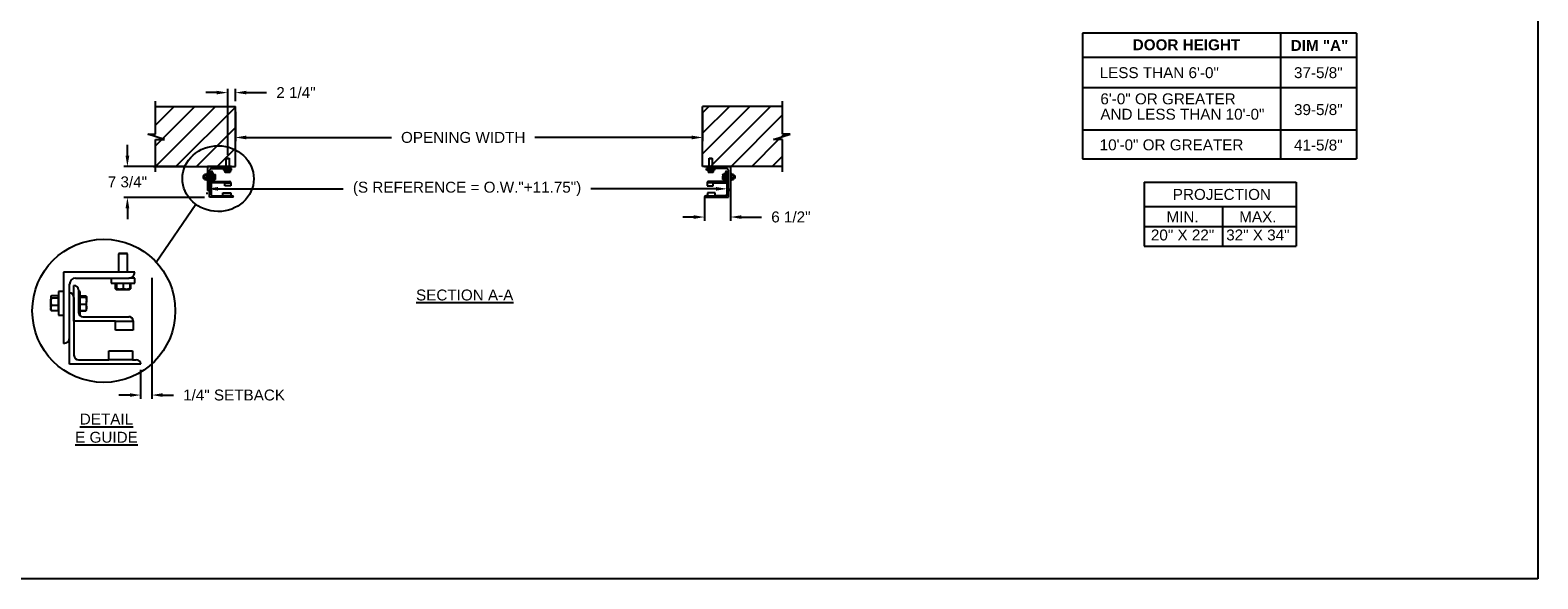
# Model space of a CAD drawing. Header units: inches. Extents: x 170 to 284, y 215 to 248.
# Tile 673 of 1056: x 225.42 to 238.39, y 214.76 to 219.47. Entities that reach past the tile are written whole.
import ezdxf

# ---------------------------------------------------------------- set-up
doc = ezdxf.new("R2010")
doc.units = ezdxf.units.IN
doc.header["$LTSCALE"] = 0.25
doc.header["$MEASUREMENT"] = 0
for name, color, linetype in [('ANNOTATIONS', 1, 'Continuous'), ('DETAILS', 4, 'Continuous'), ('E GUIDES', 7, 'Continuous'), ('LH FRONT OF HOOD', 7, 'Continuous')]:
    doc.layers.add(name, color=color, linetype=linetype)
doc.styles.add('ARIAL', font='arial.ttf', dxfattribs={"height": 0.09375})
doc.dimstyles.new('STANDARD$0', dxfattribs={"dimtxt": 0.09375, "dimasz": 0.09375, "dimexe": 0.03125, "dimexo": 0.046875, "dimgap": 0.09, "dimtad": 0, "dimtih": 1, "dimtoh": 1, "dimdec": 4, "dimzin": 0, "dimdsep": 46, "dimtxsty": 'ARIAL', "dimcen": 0.09, "dimadec": 0, "dimazin": 0, "dimtfac": 1, "dimtdec": 4, "dimtofl": 0, "dimtmove": 0, "dimatfit": 1, "dimfxl": 1, "dimtolj": 1, "dimtzin": 0, "dimarcsym": 0})
pattern_1 = [(45, (49.32658, -19.50984), (-0.08838835, 0.08838835), [])]

# ---------------------------------------------------------------- blocks, each defined once
blk = doc.blocks.new('*D31')
at = {"layer": 'ANNOTATIONS', "color": 0, "lineweight": -2, "transparency": 16777216}
for p, q in [((226.469, 217.343), (226.469, 216.305)), ((226.374, 216.553), (226.374, 216.305)), ((226.281, 216.336), (226.187, 216.336)), ((226.562, 216.336), (226.656, 216.336))]:
    blk.add_line(p, q, dxfattribs=at)
at = {"layer": 'ANNOTATIONS', "color": 0, "transparency": 16777216}
for points in [[(226.281, 216.352), (226.281, 216.321), (226.374, 216.336)], [(226.562, 216.352), (226.562, 216.321), (226.469, 216.336)]]:
    blk.add_solid(points, dxfattribs=at)
at = {"layer": 'defpoints', "color": 0, "transparency": 16777216}
for p in [(226.469, 217.39), (226.374, 216.6), (226.374, 216.336)]:
    blk.add_point(p, dxfattribs=at)
at = {"layer": 'ANNOTATIONS', "color": 0, "transparency": 16777216, "insert": (227.177, 216.336), "char_height": 0.09375, "attachment_point": 5, "style": 'ARIAL'}
blk.add_mtext('\\A1;1/4" SETBACK', dxfattribs=at)
blk = doc.blocks.new('*D80')
at = {"layer": 'ANNOTATIONS', "color": 0, "lineweight": -2, "transparency": 16777216}
for p, q in [((226.26, 218.392), (226.26, 218.486)), ((226.749, 218.298), (226.229, 218.298)), ((226.924, 218.034), (226.229, 218.034)), ((226.26, 217.94), (226.26, 217.847))]:
    blk.add_line(p, q, dxfattribs=at)
at = {"layer": 'ANNOTATIONS', "color": 0, "transparency": 16777216}
for points in [[(226.244, 218.392), (226.276, 218.392), (226.26, 218.298)], [(226.244, 217.94), (226.276, 217.94), (226.26, 218.034)]]:
    blk.add_solid(points, dxfattribs=at)
at = {"layer": 'defpoints', "color": 0, "transparency": 16777216}
for p in [(226.796, 218.298), (226.26, 218.034), (226.971, 218.034)]:
    blk.add_point(p, dxfattribs=at)
at = {"layer": 'ANNOTATIONS', "color": 0, "transparency": 16777216, "insert": (226.26, 218.166), "char_height": 0.0938, "attachment_point": 5, "style": 'ARIAL'}
blk.add_mtext('\\A1;7 3/4"', dxfattribs=at)
blk = doc.blocks.new('*D81')
at = {"layer": 'ANNOTATIONS', "color": 0, "lineweight": -2, "transparency": 16777216}
for p, q in [((231.444, 218.252), (231.444, 217.833)), ((231.222, 218.037), (231.222, 217.833)), ((231.129, 217.865), (231.035, 217.865)), ((231.538, 217.865), (231.711, 217.865))]:
    blk.add_line(p, q, dxfattribs=at)
at = {"layer": 'ANNOTATIONS', "color": 0, "transparency": 16777216}
for points in [[(231.129, 217.88), (231.129, 217.849), (231.222, 217.865)], [(231.538, 217.88), (231.538, 217.849), (231.444, 217.865)]]:
    blk.add_solid(points, dxfattribs=at)
at = {"layer": 'defpoints', "color": 0, "transparency": 16777216}
for p in [(231.444, 218.298), (231.222, 218.084), (231.444, 217.865)]:
    blk.add_point(p, dxfattribs=at)
at = {"layer": 'ANNOTATIONS', "color": 0, "transparency": 16777216, "insert": (231.964, 217.865), "char_height": 0.0938, "attachment_point": 5, "style": 'ARIAL'}
blk.add_mtext('\\A1;6 1/2"', dxfattribs=at)
blk = doc.blocks.new('*D77')
at = {"layer": 'ANNOTATIONS', "color": 0, "lineweight": -2, "transparency": 16777216}
for p, q in [((227.028, 218.933), (226.935, 218.933)), ((227.122, 218.398), (227.122, 218.965)), ((227.188, 218.861), (227.188, 218.965)), ((227.282, 218.933), (227.455, 218.933))]:
    blk.add_line(p, q, dxfattribs=at)
at = {"layer": 'ANNOTATIONS', "color": 0, "transparency": 16777216}
for points in [[(227.028, 218.949), (227.028, 218.918), (227.122, 218.933)], [(227.282, 218.949), (227.282, 218.918), (227.188, 218.933)]]:
    blk.add_solid(points, dxfattribs=at)
at = {"layer": 'defpoints', "color": 0, "transparency": 16777216}
for p in [(227.188, 218.933), (227.188, 218.814), (227.122, 218.351)]:
    blk.add_point(p, dxfattribs=at)
at = {"layer": 'ANNOTATIONS', "color": 0, "transparency": 16777216, "insert": (227.709, 218.933), "char_height": 0.0938, "attachment_point": 5, "style": 'ARIAL'}
blk.add_mtext('\\A1;2 1/4"', dxfattribs=at)
blk = doc.blocks.new('*D78')
at = {"layer": 'ANNOTATIONS', "color": 0, "lineweight": -2, "transparency": 16777216}
for p, q in [((231.414, 218.154), (231.414, 218.138)), ((226.945, 218.06), (226.945, 218.076)), ((227.039, 218.107), (228.114, 218.107)), ((231.32, 218.107), (230.245, 218.107))]:
    blk.add_line(p, q, dxfattribs=at)
at = {"layer": 'ANNOTATIONS', "color": 0, "transparency": 16777216}
for points in [[(227.039, 218.123), (227.039, 218.091), (226.945, 218.107)], [(231.32, 218.123), (231.32, 218.091), (231.414, 218.107)]]:
    blk.add_solid(points, dxfattribs=at)
at = {"layer": 'defpoints', "color": 0, "transparency": 16777216}
for p in [(226.945, 218.107), (231.414, 218.107), (231.414, 218.107)]:
    blk.add_point(p, dxfattribs=at)
at = {"layer": 'ANNOTATIONS', "color": 0, "transparency": 16777216, "insert": (229.18, 218.107), "char_height": 0.09375, "attachment_point": 5, "style": 'ARIAL'}
blk.add_mtext('\\A1;(S REFERENCE = O.W."+11.75")', dxfattribs=at)
blk = doc.blocks.new('*D79')
at = {"layer": 'ANNOTATIONS', "color": 0, "lineweight": -2, "transparency": 16777216}
for p, q in [((227.188, 218.767), (227.188, 218.517)), ((231.205, 218.767), (231.205, 218.517)), ((227.282, 218.548), (228.53, 218.548)), ((231.112, 218.548), (229.763, 218.548))]:
    blk.add_line(p, q, dxfattribs=at)
at = {"layer": 'ANNOTATIONS', "color": 0, "transparency": 16777216}
for points in [[(227.282, 218.564), (227.282, 218.532), (227.188, 218.548)], [(231.112, 218.564), (231.112, 218.532), (231.205, 218.548)]]:
    blk.add_solid(points, dxfattribs=at)
at = {"layer": 'defpoints', "color": 0, "transparency": 16777216}
for p in [(227.188, 218.814), (231.205, 218.814), (231.205, 218.548)]:
    blk.add_point(p, dxfattribs=at)
at = {"layer": 'ANNOTATIONS', "color": 0, "transparency": 16777216, "insert": (229.147, 218.548), "char_height": 0.09375, "attachment_point": 5, "style": 'ARIAL'}
blk.add_mtext('\\A1;OPENING WIDTH', dxfattribs=at)

msp = doc.modelspace()

# ---------------------------------------------------------------- hatches: boundary and pattern name
at = {"layer": 'LH FRONT OF HOOD'}
h = msp.add_hatch(dxfattribs=at)
h.set_pattern_fill('ANSI31', color=256, style=0)
h.set_pattern_definition(pattern_1)
h.paths.add_polyline_path([(227.18833, 218.81406), (226.50083, 218.81406), (226.50083, 218.57686), (226.43673, 218.57686), (226.5788, 218.52996), (226.50083, 218.52996), (226.50083, 218.29844), (227.18833, 218.29844), (227.18833, 218.46094)])
h = msp.add_hatch(dxfattribs=at)
h.set_pattern_fill('ANSI31', color=256, style=0)
h.set_pattern_definition(pattern_1)
h.paths.add_polyline_path([(231.95691, 218.57686), (231.89281, 218.57686), (231.89281, 218.81406), (231.20531, 218.81406), (231.20531, 218.29844), (231.22348, 218.29844), (231.89281, 218.29844), (231.89281, 218.52996), (231.81484, 218.52996)])

# ---------------------------------------------------------------- linework, layer by layer
at = {"layer": 'ANNOTATIONS'}
for p, q in [((236.82558, 219.44458), (234.47218, 219.44458)), ((234.47218, 219.44458), (234.47218, 218.36425)), ((236.17718, 218.36425), (236.17718, 219.44458)), ((236.82558, 219.44458), (236.82558, 218.36425)), ((236.82558, 219.23579), (234.47218, 219.23579)), ((234.47218, 218.97582), (236.82558, 218.97582)), ((234.47218, 218.61425), (236.82558, 218.61425)), ((234.47218, 218.61425), (236.82558, 218.61425)), ((234.47218, 218.36425), (236.82558, 218.36425)), ((235.00045, 218.16544), (235.00045, 217.61407)), ((235.00045, 218.16544), (236.30822, 218.16544)), ((236.30822, 218.16544), (236.30822, 217.61407)), ((235.00045, 217.95397), (236.30822, 217.95397)), ((235.6733, 217.95397), (235.6733, 217.61407)), ((235.00045, 217.78402), (236.30822, 217.78402)), ((235.00045, 217.61407), (236.30822, 217.61407))]:
    msp.add_line(p, q, dxfattribs=at)
at = {"layer": 'defpoints'}
msp.add_lwpolyline([(238.38533, 214.75854), (218.91545, 214.75854), (218.91545, 227.49365), (238.38533, 227.49365)], close=True, dxfattribs=at)
at = {"layer": 'DETAILS'}
msp.add_line((226.50633, 217.47865), (226.84842, 217.97422), dxfattribs=at)
msp.add_circle((226.05707, 217.05928), 0.61458, dxfattribs=at)
msp.add_ellipse((227.03973, 218.19454), major_axis=(0.30673, -0.00211), ratio=0.91972899, dxfattribs=at)
at = {"layer": 'E GUIDES'}
for p, q in [((226.94969, 218.29844), (226.94969, 218.09389)), ((227.15424, 218.29844), (226.94969, 218.29844)), ((226.98378, 218.28139), (227.13719, 218.28139)), ((227.08536, 218.27192), (227.08536, 218.26687)), ((227.08536, 218.27192), (227.08606, 218.27192)), ((227.08606, 218.28139), (227.08606, 218.27635)), ((227.15424, 218.27635), (227.08606, 218.27635)), ((227.08606, 218.27192), (227.08606, 218.26687)), ((227.08606, 218.27192), (227.15424, 218.27192)), ((227.09458, 218.27635), (227.09458, 218.27192)), ((227.10943, 218.36874), (227.11069, 218.37)), ((227.10943, 218.29844), (227.10943, 218.36874)), ((227.10943, 218.36874), (227.135, 218.36874)), ((227.11069, 218.37), (227.13374, 218.37)), ((227.13374, 218.37), (227.135, 218.36874)), ((227.135, 218.36874), (227.135, 218.29844)), ((227.15424, 218.28139), (227.13719, 218.28139)), ((227.14572, 218.27192), (227.14572, 218.27635)), ((227.15424, 218.27635), (227.15424, 218.28139)), ((227.15424, 218.26687), (227.15424, 218.27192)), ((231.22235, 218.29844), (231.4269, 218.29844)), ((231.2394, 218.29844), (231.44394, 218.29844)), ((231.2394, 218.27635), (231.2394, 218.28139)), ((231.2394, 218.28139), (231.25644, 218.28139)), ((231.2394, 218.27635), (231.30758, 218.27635)), ((231.2394, 218.26687), (231.2394, 218.27192)), ((231.30758, 218.27192), (231.2394, 218.27192)), ((231.24792, 218.27192), (231.24792, 218.27635)), ((231.40985, 218.28139), (231.25644, 218.28139)), ((231.26071, 218.36874), (231.26196, 218.37)), ((231.26071, 218.29844), (231.26071, 218.36874)), ((231.26071, 218.36874), (231.28627, 218.36874)), ((231.26196, 218.37), (231.28502, 218.37)), ((231.28502, 218.37), (231.28627, 218.36874)), ((231.28627, 218.36874), (231.28627, 218.29844)), ((231.29906, 218.27635), (231.29906, 218.27192)), ((231.30758, 218.28139), (231.30758, 218.27635)), ((231.30758, 218.27192), (231.30758, 218.26687)), ((231.30828, 218.27192), (231.30758, 218.27192)), ((231.30828, 218.27192), (231.30828, 218.26687)), ((231.44394, 218.29844), (231.44394, 218.09389)), ((226.91338, 218.22173), (226.91212, 218.22048)), ((226.91212, 218.22048), (226.91212, 218.19742)), ((226.91212, 218.19742), (226.91338, 218.19617)), ((226.92198, 218.22173), (226.91338, 218.22173)), ((226.91338, 218.22173), (226.91338, 218.19617)), ((226.91338, 218.19617), (226.92198, 218.19617)), ((226.9225, 218.22873), (226.92198, 218.22813)), ((226.92252, 218.22813), (226.92198, 218.22813)), ((226.92198, 218.18977), (226.92198, 218.22813)), ((226.92198, 218.18977), (226.9225, 218.18917)), ((226.92198, 218.18977), (226.92252, 218.18977)), ((226.92252, 218.22876), (226.9225, 218.22873)), ((226.92252, 218.2308), (226.92252, 218.23079)), ((226.92252, 218.2308), (226.92428, 218.2308)), ((226.92252, 218.23079), (226.92252, 218.23065)), ((226.92252, 218.23079), (226.92427, 218.23079)), ((226.92252, 218.23065), (226.92252, 218.22713)), ((226.92252, 218.23065), (226.94209, 218.23065)), ((226.92252, 218.22713), (226.92252, 218.22361)), ((226.92252, 218.22361), (226.92252, 218.21276)), ((226.92252, 218.22361), (226.94209, 218.22361)), ((226.92252, 218.21276), (226.92252, 218.20191)), ((226.92252, 218.20191), (226.94209, 218.20191)), ((226.92252, 218.20191), (226.92252, 218.19458)), ((226.92252, 218.19458), (226.92252, 218.18725)), ((226.92252, 218.18725), (226.92252, 218.18711)), ((226.92252, 218.18725), (226.94209, 218.18725)), ((226.92252, 218.18711), (226.92427, 218.18711)), ((226.92252, 218.18711), (226.92252, 218.1871)), ((226.92252, 218.1871), (226.92428, 218.1871)), ((226.92439, 218.23092), (226.92415, 218.23065)), ((226.92415, 218.18725), (226.92439, 218.18698)), ((226.92453, 218.18681), (226.92419, 218.18725)), ((226.92453, 218.23109), (226.92424, 218.23065)), ((226.92436, 218.23089), (226.92453, 218.23109)), ((226.9441, 218.23109), (226.92453, 218.23109)), ((226.9441, 218.18681), (226.92453, 218.18681)), ((226.9441, 218.23025), (226.9426, 218.23025)), ((226.9441, 218.18765), (226.9426, 218.18765)), ((226.94465, 218.22813), (226.9437, 218.22922)), ((226.9437, 218.18868), (226.94465, 218.18977)), ((226.9441, 218.23025), (226.9441, 218.23109)), ((226.9441, 218.22876), (226.9441, 218.23025)), ((226.9441, 218.18914), (226.9441, 218.18765)), ((226.9441, 218.18765), (226.9441, 218.18681)), ((226.94969, 218.24304), (226.94465, 218.24304)), ((226.94465, 218.24304), (226.94465, 218.24249)), ((226.94465, 218.24249), (226.94465, 218.17486)), ((226.94465, 218.17486), (226.94969, 218.17486)), ((226.96674, 218.11094), (226.96674, 218.26435)), ((226.96674, 218.03423), (226.96674, 218.23878)), ((226.97952, 218.15781), (226.97952, 218.26009)), ((226.97952, 218.226), (226.97952, 218.0598)), ((227.09884, 218.15781), (226.97952, 218.15781)), ((226.99231, 218.2473), (226.99231, 218.18338)), ((226.99735, 218.24304), (226.99231, 218.24304)), ((226.99556, 218.17486), (226.99735, 218.17486)), ((226.99735, 218.17486), (226.99735, 218.24304)), ((226.99735, 218.23028), (227.0135, 218.23028)), ((226.99735, 218.22932), (227.0135, 218.22932)), ((226.99735, 218.22665), (227.0135, 218.22665)), ((226.99735, 218.20628), (227.0135, 218.20628)), ((226.99735, 218.18858), (227.0135, 218.18858)), ((226.99735, 218.18762), (227.0135, 218.18762)), ((227.00509, 218.1706), (227.13719, 218.1706)), ((227.01387, 218.18876), (227.0135, 218.18762)), ((227.01513, 218.22827), (227.01486, 218.22875)), ((227.01486, 218.18915), (227.01513, 218.18963)), ((227.01522, 218.22813), (227.01513, 218.22827)), ((227.01513, 218.18963), (227.01522, 218.18977)), ((227.01522, 218.22799), (227.01522, 218.21646)), ((227.01522, 218.19743), (227.01522, 218.21646)), ((227.01522, 218.18977), (227.01522, 218.19743)), ((227.08536, 218.26687), (227.08606, 218.26687)), ((227.08606, 218.26687), (227.15424, 218.26687)), ((227.09809, 218.26687), (227.09809, 218.25072)), ((227.09884, 218.13225), (227.09884, 218.15781)), ((227.09884, 218.15781), (227.14998, 218.15781)), ((227.09902, 218.25013), (227.10097, 218.24901)), ((227.10048, 218.26687), (227.10048, 218.25072)), ((227.10099, 218.24901), (227.11134, 218.24901)), ((227.10151, 218.26687), (227.10151, 218.25072)), ((227.11134, 218.24901), (227.1305, 218.24901)), ((227.12118, 218.26687), (227.12118, 218.25072)), ((227.1305, 218.24901), (227.1393, 218.24901)), ((227.13932, 218.24901), (227.14128, 218.25013)), ((227.1422, 218.25072), (227.13961, 218.24969)), ((227.13982, 218.26687), (227.13982, 218.25072)), ((227.14126, 218.25013), (227.1422, 218.25072)), ((227.1422, 218.26687), (227.1422, 218.25072)), ((227.14998, 218.15906), (227.14998, 218.15781)), ((227.14998, 218.15781), (227.14998, 218.13225)), ((231.30758, 218.26687), (231.2394, 218.26687)), ((231.24366, 218.15906), (231.24366, 218.15781)), ((231.24366, 218.15781), (231.24366, 218.13225)), ((231.2948, 218.15781), (231.24366, 218.15781)), ((231.25144, 218.26687), (231.25144, 218.25072)), ((231.25144, 218.25072), (231.25402, 218.24969)), ((231.25237, 218.25013), (231.25144, 218.25072)), ((231.25431, 218.24901), (231.25236, 218.25013)), ((231.25382, 218.26687), (231.25382, 218.25072)), ((231.26314, 218.24901), (231.25433, 218.24901)), ((231.38855, 218.1706), (231.25644, 218.1706)), ((231.28229, 218.24901), (231.26314, 218.24901)), ((231.27246, 218.26687), (231.27246, 218.25072)), ((231.29265, 218.24901), (231.28229, 218.24901)), ((231.29213, 218.26687), (231.29213, 218.25072)), ((231.29462, 218.25013), (231.29267, 218.24901)), ((231.29316, 218.26687), (231.29316, 218.25072)), ((231.2948, 218.15781), (231.41412, 218.15781)), ((231.2948, 218.13225), (231.2948, 218.15781)), ((231.29554, 218.26687), (231.29554, 218.25072)), ((231.30828, 218.26687), (231.30758, 218.26687)), ((231.37842, 218.22813), (231.3785, 218.22827)), ((231.37842, 218.22799), (231.37842, 218.21646)), ((231.37842, 218.19743), (231.37842, 218.21646)), ((231.37842, 218.18977), (231.37842, 218.19743)), ((231.3785, 218.18963), (231.37842, 218.18977)), ((231.3785, 218.22827), (231.37878, 218.22875)), ((231.37878, 218.18915), (231.3785, 218.18963)), ((231.37976, 218.18876), (231.38013, 218.18762)), ((231.39629, 218.23028), (231.38013, 218.23028)), ((231.39629, 218.22932), (231.38013, 218.22932)), ((231.39629, 218.22665), (231.38013, 218.22665)), ((231.39629, 218.20628), (231.38013, 218.20628)), ((231.39629, 218.18858), (231.38013, 218.18858)), ((231.39629, 218.18762), (231.38013, 218.18762)), ((231.39629, 218.24304), (231.40133, 218.24304)), ((231.39629, 218.17486), (231.39629, 218.24304)), ((231.39808, 218.17486), (231.39629, 218.17486)), ((231.40133, 218.2473), (231.40133, 218.18338)), ((231.41412, 218.15781), (231.41412, 218.26009)), ((231.41412, 218.226), (231.41412, 218.0598)), ((231.4269, 218.11094), (231.4269, 218.26435)), ((231.4269, 218.03423), (231.4269, 218.23878)), ((231.44394, 218.24304), (231.44899, 218.24304)), ((231.44899, 218.17486), (231.44394, 218.17486)), ((231.44899, 218.24304), (231.44899, 218.24249)), ((231.44899, 218.24249), (231.44899, 218.17486)), ((231.44899, 218.22813), (231.44993, 218.22922)), ((231.44993, 218.18868), (231.44899, 218.18977)), ((231.44954, 218.23025), (231.44954, 218.23109)), ((231.44954, 218.23109), (231.4691, 218.23109)), ((231.44954, 218.22876), (231.44954, 218.23025)), ((231.44954, 218.23025), (231.45104, 218.23025)), ((231.44954, 218.18914), (231.44954, 218.18765)), ((231.44954, 218.18765), (231.45104, 218.18765)), ((231.44954, 218.18765), (231.44954, 218.18681)), ((231.44954, 218.18681), (231.4691, 218.18681)), ((231.47112, 218.23065), (231.45155, 218.23065)), ((231.47112, 218.22361), (231.45155, 218.22361)), ((231.47112, 218.20191), (231.45155, 218.20191)), ((231.47112, 218.18725), (231.45155, 218.18725)), ((231.4691, 218.23109), (231.4694, 218.23065)), ((231.46927, 218.23089), (231.4691, 218.23109)), ((231.4691, 218.18681), (231.46945, 218.18725)), ((231.46925, 218.23092), (231.46948, 218.23065)), ((231.46948, 218.18725), (231.46925, 218.18698)), ((231.47112, 218.2308), (231.46935, 218.2308)), ((231.47112, 218.1871), (231.46935, 218.1871)), ((231.47112, 218.23079), (231.46937, 218.23079)), ((231.47112, 218.18711), (231.46937, 218.18711)), ((231.47112, 218.2308), (231.47112, 218.23079)), ((231.47112, 218.23079), (231.47112, 218.23065)), ((231.47112, 218.23065), (231.47112, 218.22713)), ((231.47112, 218.22876), (231.47114, 218.22873)), ((231.47112, 218.22813), (231.47166, 218.22813)), ((231.47112, 218.22713), (231.47112, 218.22361)), ((231.47112, 218.22361), (231.47112, 218.21276)), ((231.47112, 218.21276), (231.47112, 218.20191)), ((231.47112, 218.20191), (231.47112, 218.19458)), ((231.47112, 218.19458), (231.47112, 218.18725)), ((231.47166, 218.18977), (231.47112, 218.18977)), ((231.47112, 218.18725), (231.47112, 218.18711)), ((231.47112, 218.18711), (231.47112, 218.1871)), ((231.47114, 218.22873), (231.47166, 218.22813)), ((231.47166, 218.18977), (231.47114, 218.18917)), ((231.47166, 218.18977), (231.47166, 218.22813)), ((231.47166, 218.22173), (231.48026, 218.22173)), ((231.48026, 218.19617), (231.47166, 218.19617)), ((231.48026, 218.22173), (231.48151, 218.22048)), ((231.48026, 218.22173), (231.48026, 218.19617)), ((231.48151, 218.19742), (231.48026, 218.19617)), ((231.48151, 218.22048), (231.48151, 218.19742)), ((227.17128, 218.03423), (226.96674, 218.03423)), ((226.99231, 218.04702), (227.07966, 218.04702)), ((227.07966, 218.07259), (227.14785, 218.07259)), ((227.07966, 218.04702), (227.07966, 218.07259)), ((227.14785, 218.04702), (227.07966, 218.04702)), ((227.14998, 218.13225), (227.09884, 218.13225)), ((227.14785, 218.07259), (227.14785, 218.04702)), ((227.14785, 218.04702), (227.1585, 218.04702)), ((231.22235, 218.03423), (231.4269, 218.03423)), ((231.24579, 218.04702), (231.23514, 218.04702)), ((231.24366, 218.13225), (231.2948, 218.13225)), ((231.31397, 218.07259), (231.24579, 218.07259)), ((231.24579, 218.07259), (231.24579, 218.04702)), ((231.24579, 218.04702), (231.31397, 218.04702)), ((231.31397, 218.04702), (231.31397, 218.07259)), ((231.40133, 218.04702), (231.31397, 218.04702)), ((226.18703, 217.55204), (226.18327, 217.54828)), ((226.18327, 217.54828), (226.18327, 217.39151)), ((226.25976, 217.54828), (226.18327, 217.54828)), ((226.256, 217.55204), (226.18703, 217.55204)), ((226.25976, 217.54828), (226.256, 217.55204)), ((226.25976, 217.39151), (226.25976, 217.54828)), ((225.7116, 217.39151), (225.7116, 216.77961)), ((226.3235, 217.39151), (225.7116, 217.39151)), ((225.76259, 216.8306), (225.76259, 217.28953)), ((225.80083, 216.97083), (225.80083, 217.27678)), ((225.81358, 217.34052), (226.27251, 217.34052)), ((225.83908, 217.23854), (225.83908, 217.04732)), ((226.11953, 217.34052), (226.11953, 217.29708)), ((226.11953, 217.29708), (226.3235, 217.29708)), ((226.15555, 217.29708), (226.15555, 217.24876)), ((226.15831, 217.24701), (226.16415, 217.24364)), ((226.16267, 217.29708), (226.16267, 217.24876)), ((226.16422, 217.24364), (226.19519, 217.24364)), ((226.16576, 217.29708), (226.16576, 217.24876)), ((226.19519, 217.24364), (226.25249, 217.24364)), ((226.22461, 217.29708), (226.22461, 217.24876)), ((226.25249, 217.24364), (226.27882, 217.24364)), ((226.3235, 217.34052), (226.27251, 217.34052)), ((226.27888, 217.24364), (226.28473, 217.24701)), ((226.28749, 217.24876), (226.27975, 217.24568)), ((226.28037, 217.29708), (226.28037, 217.24876)), ((226.28469, 217.24699), (226.28749, 217.24876)), ((226.28749, 217.29708), (226.28749, 217.24876)), ((226.3235, 217.29708), (226.3235, 217.34052)), ((225.60033, 217.15941), (225.59921, 217.15829)), ((225.59921, 217.15829), (225.59921, 217.08932)), ((225.60253, 217.18372), (225.60033, 217.18117)), ((225.60033, 217.18117), (225.60033, 217.17873)), ((225.60033, 217.17873), (225.60033, 217.13694)), ((225.60033, 217.13694), (225.60033, 217.08201)), ((225.66652, 217.18829), (225.60798, 217.18829)), ((225.66652, 217.16918), (225.60798, 217.16918)), ((225.66652, 217.1047), (225.60798, 217.1047)), ((225.66652, 217.17873), (225.66652, 217.18829)), ((225.66815, 217.18117), (225.66652, 217.18117)), ((225.66652, 217.16918), (225.66652, 217.17873)), ((225.66652, 217.13694), (225.66652, 217.16918)), ((225.66652, 217.1047), (225.66652, 217.13694)), ((225.66652, 217.08201), (225.66652, 217.1047)), ((225.7116, 217.22579), (225.66815, 217.22579)), ((225.66815, 217.22579), (225.66815, 217.0324)), ((225.76259, 216.60114), (225.76259, 217.21304)), ((225.80083, 217.1748), (225.80083, 216.67762)), ((225.85417, 217.22579), (225.83908, 217.22579)), ((225.85417, 217.02182), (225.85417, 217.22579)), ((225.85417, 217.18761), (225.90249, 217.18761)), ((225.85417, 217.18475), (225.90249, 217.18475)), ((225.85417, 217.17675), (225.90249, 217.17675)), ((225.85417, 217.1158), (225.90249, 217.1158)), ((225.90737, 217.18159), (225.90654, 217.18303)), ((225.90761, 217.18117), (225.90737, 217.18159)), ((225.90761, 217.18075), (225.90761, 217.14628)), ((225.90761, 217.08933), (225.90761, 217.14628)), ((225.59921, 217.08932), (225.60033, 217.0882)), ((225.60033, 217.06644), (225.60033, 217.08201)), ((225.60033, 217.06644), (225.60253, 217.06389)), ((225.66652, 217.05932), (225.60798, 217.05932)), ((225.66652, 217.05932), (225.66652, 217.08201)), ((225.66652, 217.06644), (225.66815, 217.06644)), ((225.66815, 217.0324), (225.66815, 217.02182)), ((225.66815, 217.02182), (225.7116, 217.02182)), ((225.84882, 217.02182), (225.85417, 217.02182)), ((225.85417, 217.06286), (225.90249, 217.06286)), ((225.85417, 217.06), (225.90249, 217.06)), ((225.87732, 217.00907), (226.27251, 217.00907)), ((225.9036, 217.06341), (225.90249, 217.06)), ((225.90654, 217.06458), (225.90737, 217.06602)), ((225.90737, 217.06602), (225.90761, 217.06644)), ((225.90761, 217.06644), (225.90761, 217.08933)), ((226.31075, 216.97454), (226.31075, 216.97083)), ((226.15778, 216.97083), (225.80083, 216.97083)), ((226.15778, 216.89434), (226.15778, 216.97083)), ((226.15778, 216.97083), (226.31075, 216.97083)), ((226.31075, 216.89434), (226.15778, 216.89434)), ((226.31075, 216.97083), (226.31075, 216.89434)), ((226.10041, 216.63938), (226.10041, 216.71587)), ((226.10041, 216.71587), (226.30438, 216.71587)), ((226.30438, 216.71587), (226.30438, 216.63938)), ((226.37449, 216.60114), (225.76259, 216.60114)), ((225.83908, 216.63938), (226.10041, 216.63938)), ((226.30438, 216.63938), (226.10041, 216.63938)), ((226.30438, 216.63938), (226.33625, 216.63938))]:
    msp.add_line(p, q, dxfattribs=at)
for centre, radius, start, end in [((226.98378, 218.26435), 0.01705, 90, 180), ((227.13719, 218.29844), 0.01705, 270, 0), ((231.25644, 218.29844), 0.01705, 180, 270), ((231.40985, 218.26435), 0.01705, 0, 90), ((226.96674, 218.226), 0.01278, 0, 90), ((226.97952, 218.2473), 0.01278, 0, 90), ((227.00509, 218.18338), 0.01278, 180, 270), ((227.13764, 218.15826), 0.01235, 2.245613, 92.082022), ((227.13719, 218.15781), 0.01278, 0, 90), ((231.256, 218.15826), 0.01235, 87.917978, 177.754387), ((231.25644, 218.15781), 0.01278, 90, 180), ((231.38855, 218.18338), 0.01278, 270, 0), ((231.41412, 218.2473), 0.01278, 90, 180), ((231.4269, 218.226), 0.01278, 90, 180), ((226.94969, 218.11094), 0.01705, 270, 0), ((226.99231, 218.0598), 0.01278, 180, 270), ((227.1585, 218.03423), 0.01278, 0, 90), ((231.23514, 218.03423), 0.01278, 90, 180), ((231.40133, 218.0598), 0.01278, 270, 0), ((231.44394, 218.11094), 0.01705, 180, 270), ((226.27251, 217.39151), 0.05099, 270, 0), ((225.81358, 217.28953), 0.05099, 90, 180), ((225.80083, 217.23854), 0.03824, 0, 90), ((225.76259, 217.1748), 0.03824, 0, 90), ((225.87732, 217.04732), 0.03824, 180, 270), ((226.27385, 216.97217), 0.03693, 2.245613, 92.082022), ((226.27251, 216.97083), 0.03824, 0, 90), ((225.7116, 216.8306), 0.05099, 270, 0), ((225.83908, 216.67762), 0.03824, 180, 270), ((226.33625, 216.60114), 0.03824, 0, 90)]:
    msp.add_arc(centre, radius, start, end, dxfattribs=at)
for points, knots in [([(226.92252, 218.18918), (226.92247, 218.18923), (226.92225, 218.18942), (226.92222, 218.18962), (226.9222, 218.18977)], [0, 0, 0, 0, 0.237068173, 1, 1, 1, 1]), ([(226.94465, 218.22713), (226.94455, 218.22762), (226.94435, 218.22863), (226.94321, 218.22979), (226.94234, 218.23046), (226.94209, 218.23065)], [0, 0, 0, 0, 0.40629057, 0.82726642, 1, 1, 1, 1]), ([(226.94209, 218.22361), (226.94276, 218.22416), (226.94413, 218.22527), (226.94464, 218.22649), (226.94465, 218.22712), (226.94465, 218.22713)], [0, 0, 0, 0, 0.48434141, 0.98632773, 1, 1, 1, 1]), ([(226.94465, 218.21276), (226.94455, 218.21428), (226.94435, 218.21737), (226.94321, 218.22097), (226.94234, 218.22302), (226.94209, 218.22361)], [0, 0, 0, 0, 0.40629057, 0.82726642, 1, 1, 1, 1]), ([(226.94209, 218.20191), (226.94276, 218.2036), (226.94413, 218.20703), (226.94464, 218.21079), (226.94465, 218.21271), (226.94465, 218.21276)], [0, 0, 0, 0, 0.48434141, 0.98632773, 1, 1, 1, 1]), ([(226.94465, 218.19458), (226.94464, 218.19475), (226.94463, 218.19585), (226.94421, 218.1979), (226.94318, 218.20016), (226.94236, 218.20148), (226.94209, 218.20191)], [0, 0, 0, 0, 0.06653229, 0.43528257, 0.81455084, 1, 1, 1, 1]), ([(226.94209, 218.18725), (226.94247, 218.18787), (226.94337, 218.18934), (226.94441, 218.19179), (226.94457, 218.19364), (226.94465, 218.19458)], [0, 0, 0, 0, 0.26545991, 0.62807649, 1, 1, 1, 1]), ([(226.94365, 218.18873), (226.9434, 218.18842), (226.94299, 218.18792), (226.94235, 218.18744), (226.94209, 218.18725)], [0, 0, 0, 0, 0.59728664, 1, 1, 1, 1]), ([(227.0135, 218.23028), (227.01371, 218.23009), (227.01428, 218.22958), (227.01462, 218.22907), (227.01484, 218.22874)], [0, 0, 0, 0, 0.36956739, 1, 1, 1, 1]), ([(227.0135, 218.22932), (227.01371, 218.22923), (227.01431, 218.22897), (227.01504, 218.22852), (227.01516, 218.22817), (227.01522, 218.22799)], [0, 0, 0, 0, 0.2083045, 0.6015254, 1, 1, 1, 1]), ([(227.01522, 218.22799), (227.01519, 218.22788), (227.01514, 218.22761), (227.01461, 218.22716), (227.01387, 218.22682), (227.0135, 218.22665)], [0, 0, 0, 0, 0.22973043, 0.61267004, 1, 1, 1, 1]), ([(227.0135, 218.22665), (227.01398, 218.22499), (227.01495, 218.22166), (227.01513, 218.2182), (227.01522, 218.21646)], [0, 0, 0, 0, 0.49545796, 1, 1, 1, 1]), ([(227.01522, 218.21646), (227.01521, 218.21622), (227.0152, 218.21439), (227.01482, 218.21095), (227.01395, 218.20784), (227.0135, 218.20628)], [0, 0, 0, 0, 0.07010266, 0.53079095, 1, 1, 1, 1]), ([(227.0135, 218.20628), (227.01398, 218.20484), (227.01495, 218.20194), (227.01513, 218.19894), (227.01522, 218.19743)], [0, 0, 0, 0, 0.49545796, 1, 1, 1, 1]), ([(227.01522, 218.19743), (227.01521, 218.19722), (227.0152, 218.19563), (227.01482, 218.19263), (227.01395, 218.18994), (227.0135, 218.18858)], [0, 0, 0, 0, 0.07010266, 0.53079095, 1, 1, 1, 1]), ([(227.0135, 218.18858), (227.01387, 218.18875), (227.01459, 218.18908), (227.01507, 218.18944), (227.01512, 218.18962), (227.01513, 218.18963)], [0, 0, 0, 0, 0.4838091, 0.97227182, 1, 1, 1, 1]), ([(227.0135, 218.18762), (227.01389, 218.18797), (227.01446, 218.18847), (227.01472, 218.189), (227.0148, 218.18916)], [0, 0, 0, 0, 0.68088301, 1, 1, 1, 1]), ([(227.10106, 218.2493), (227.10066, 218.24941), (227.09966, 218.24969), (227.09868, 218.25033), (227.09809, 218.25072)], [0, 0, 0, 0, 0.396133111, 1, 1, 1, 1]), ([(227.10099, 218.24901), (227.10098, 218.24901), (227.10089, 218.24902), (227.10071, 218.2494), (227.10055, 218.25028), (227.10048, 218.25072)], [0, 0, 0, 0, 0.07010266, 0.53079095, 1, 1, 1, 1]), ([(227.10151, 218.25072), (227.10142, 218.25024), (227.10126, 218.24928), (227.10108, 218.2491), (227.10099, 218.24901)], [0, 0, 0, 0, 0.49545796, 1, 1, 1, 1]), ([(227.11134, 218.24901), (227.11111, 218.24901), (227.10935, 218.24902), (227.10602, 218.2494), (227.10302, 218.25028), (227.10151, 218.25072)], [0, 0, 0, 0, 0.07010266, 0.53079095, 1, 1, 1, 1]), ([(227.12118, 218.25072), (227.11958, 218.25024), (227.11636, 218.24928), (227.11303, 218.2491), (227.11134, 218.24901)], [0, 0, 0, 0, 0.49545796, 1, 1, 1, 1]), ([(227.1305, 218.24901), (227.12926, 218.24907), (227.12676, 218.24918), (227.12366, 218.24991), (227.12181, 218.25051), (227.12118, 218.25072)], [0, 0, 0, 0, 0.3928666, 0.79169603, 1, 1, 1, 1]), ([(227.13982, 218.25072), (227.13865, 218.25035), (227.1363, 218.24961), (227.13317, 218.24908), (227.13122, 218.24903), (227.1305, 218.24901)], [0, 0, 0, 0, 0.38329119, 0.77026914, 1, 1, 1, 1]), ([(227.1393, 218.24901), (227.13931, 218.24901), (227.13941, 218.24902), (227.13958, 218.2494), (227.13974, 218.25028), (227.13982, 218.25072)], [0, 0, 0, 0, 0.07010266, 0.53079095, 1, 1, 1, 1]), ([(231.25382, 218.25072), (231.25499, 218.25035), (231.25734, 218.24961), (231.26047, 218.24908), (231.26241, 218.24903), (231.26314, 218.24901)], [0, 0, 0, 0, 0.38329119, 0.77026914, 1, 1, 1, 1]), ([(231.25433, 218.24901), (231.25432, 218.24901), (231.25423, 218.24902), (231.25406, 218.2494), (231.2539, 218.25028), (231.25382, 218.25072)], [0, 0, 0, 0, 0.07010266, 0.53079095, 1, 1, 1, 1]), ([(231.26314, 218.24901), (231.26438, 218.24907), (231.26687, 218.24918), (231.26998, 218.24991), (231.27182, 218.25051), (231.27246, 218.25072)], [0, 0, 0, 0, 0.3928666, 0.79169603, 1, 1, 1, 1]), ([(231.27246, 218.25072), (231.27405, 218.25024), (231.27728, 218.24928), (231.28061, 218.2491), (231.28229, 218.24901)], [0, 0, 0, 0, 0.49545796, 1, 1, 1, 1]), ([(231.28229, 218.24901), (231.28253, 218.24901), (231.28429, 218.24902), (231.28762, 218.2494), (231.29062, 218.25028), (231.29213, 218.25072)], [0, 0, 0, 0, 0.07010266, 0.53079095, 1, 1, 1, 1]), ([(231.29213, 218.25072), (231.29221, 218.25024), (231.29238, 218.24928), (231.29256, 218.2491), (231.29265, 218.24901)], [0, 0, 0, 0, 0.49545796, 1, 1, 1, 1]), ([(231.29258, 218.2493), (231.29298, 218.24941), (231.29398, 218.24969), (231.29495, 218.25033), (231.29554, 218.25072)], [0, 0, 0, 0, 0.396133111, 1, 1, 1, 1]), ([(231.29265, 218.24901), (231.29266, 218.24901), (231.29275, 218.24902), (231.29293, 218.2494), (231.29308, 218.25028), (231.29316, 218.25072)], [0, 0, 0, 0, 0.07010266, 0.53079095, 1, 1, 1, 1]), ([(231.38013, 218.22932), (231.37993, 218.22923), (231.37933, 218.22897), (231.3786, 218.22852), (231.37848, 218.22817), (231.37842, 218.22799)], [0, 0, 0, 0, 0.2083045, 0.6015254, 1, 1, 1, 1]), ([(231.37842, 218.22799), (231.37844, 218.22788), (231.3785, 218.22761), (231.37903, 218.22716), (231.37976, 218.22682), (231.38013, 218.22665)], [0, 0, 0, 0, 0.22973043, 0.61267004, 1, 1, 1, 1]), ([(231.38013, 218.22665), (231.37966, 218.22499), (231.37869, 218.22166), (231.37851, 218.2182), (231.37842, 218.21646)], [0, 0, 0, 0, 0.49545796, 1, 1, 1, 1]), ([(231.37842, 218.21646), (231.37842, 218.21622), (231.37844, 218.21439), (231.37881, 218.21095), (231.37969, 218.20784), (231.38013, 218.20628)], [0, 0, 0, 0, 0.07010266, 0.53079095, 1, 1, 1, 1]), ([(231.38013, 218.20628), (231.37966, 218.20484), (231.37869, 218.20194), (231.37851, 218.19894), (231.37842, 218.19743)], [0, 0, 0, 0, 0.49545796, 1, 1, 1, 1]), ([(231.37842, 218.19743), (231.37842, 218.19722), (231.37844, 218.19563), (231.37881, 218.19263), (231.37969, 218.18994), (231.38013, 218.18858)], [0, 0, 0, 0, 0.07010266, 0.53079095, 1, 1, 1, 1]), ([(231.38013, 218.18858), (231.37977, 218.18875), (231.37904, 218.18908), (231.37857, 218.18944), (231.37852, 218.18962), (231.37851, 218.18963)], [0, 0, 0, 0, 0.4838091, 0.97227182, 1, 1, 1, 1]), ([(231.38013, 218.23028), (231.37992, 218.23009), (231.37935, 218.22958), (231.37901, 218.22907), (231.3788, 218.22874)], [0, 0, 0, 0, 0.36956739, 1, 1, 1, 1]), ([(231.38013, 218.18762), (231.37975, 218.18797), (231.37917, 218.18847), (231.37892, 218.189), (231.37884, 218.18916)], [0, 0, 0, 0, 0.68088301, 1, 1, 1, 1]), ([(231.44899, 218.22713), (231.44909, 218.22762), (231.44929, 218.22863), (231.45043, 218.22979), (231.4513, 218.23046), (231.45155, 218.23065)], [0, 0, 0, 0, 0.40629057, 0.82726642, 1, 1, 1, 1]), ([(231.45155, 218.22361), (231.45088, 218.22416), (231.44951, 218.22527), (231.44899, 218.22649), (231.44899, 218.22712), (231.44899, 218.22713)], [0, 0, 0, 0, 0.48434141, 0.98632773, 1, 1, 1, 1]), ([(231.44899, 218.21276), (231.44909, 218.21428), (231.44929, 218.21737), (231.45043, 218.22097), (231.4513, 218.22302), (231.45155, 218.22361)], [0, 0, 0, 0, 0.40629057, 0.82726642, 1, 1, 1, 1]), ([(231.45155, 218.20191), (231.45088, 218.2036), (231.44951, 218.20703), (231.44899, 218.21079), (231.44899, 218.21271), (231.44899, 218.21276)], [0, 0, 0, 0, 0.48434141, 0.98632773, 1, 1, 1, 1]), ([(231.44899, 218.19458), (231.44899, 218.19475), (231.44901, 218.19585), (231.44943, 218.1979), (231.45045, 218.20016), (231.45128, 218.20148), (231.45155, 218.20191)], [0, 0, 0, 0, 0.06653229, 0.43528257, 0.81455084, 1, 1, 1, 1]), ([(231.45155, 218.18725), (231.45117, 218.18787), (231.45027, 218.18934), (231.44923, 218.19179), (231.44907, 218.19364), (231.44899, 218.19458)], [0, 0, 0, 0, 0.26545991, 0.62807649, 1, 1, 1, 1]), ([(231.44999, 218.18873), (231.45024, 218.18842), (231.45065, 218.18792), (231.45129, 218.18744), (231.45155, 218.18725)], [0, 0, 0, 0, 0.59728664, 1, 1, 1, 1]), ([(231.47111, 218.18918), (231.47117, 218.18923), (231.47139, 218.18942), (231.47142, 218.18962), (231.47144, 218.18977)], [0, 0, 0, 0, 0.237068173, 1, 1, 1, 1]), ([(226.16441, 217.24452), (226.16322, 217.24485), (226.16022, 217.24568), (226.15731, 217.2476), (226.15555, 217.24876)], [0, 0, 0, 0, 0.39613311, 1, 1, 1, 1]), ([(226.16422, 217.24364), (226.16418, 217.24364), (226.1639, 217.24369), (226.16338, 217.24481), (226.16291, 217.24743), (226.16267, 217.24876)], [0, 0, 0, 0, 0.07010266, 0.53079095, 1, 1, 1, 1]), ([(226.16576, 217.24876), (226.16551, 217.24733), (226.165, 217.24444), (226.16448, 217.2439), (226.16422, 217.24364)], [0, 0, 0, 0, 0.49545796, 1, 1, 1, 1]), ([(226.19519, 217.24364), (226.19449, 217.24364), (226.18921, 217.24369), (226.17925, 217.24481), (226.17028, 217.24743), (226.16576, 217.24876)], [0, 0, 0, 0, 0.07010266, 0.53079095, 1, 1, 1, 1]), ([(226.22461, 217.24876), (226.21983, 217.24733), (226.21019, 217.24444), (226.20022, 217.2439), (226.19519, 217.24364)], [0, 0, 0, 0, 0.49545796, 1, 1, 1, 1]), ([(226.25249, 217.24364), (226.24878, 217.24381), (226.24131, 217.24416), (226.23202, 217.24634), (226.2265, 217.24814), (226.22461, 217.24876)], [0, 0, 0, 0, 0.3928666, 0.79169603, 1, 1, 1, 1]), ([(226.28037, 217.24876), (226.27687, 217.24766), (226.26985, 217.24545), (226.26047, 217.24386), (226.25466, 217.2437), (226.25249, 217.24364)], [0, 0, 0, 0, 0.38329119, 0.77026914, 1, 1, 1, 1]), ([(226.27882, 217.24364), (226.27886, 217.24364), (226.27914, 217.24369), (226.27966, 217.24481), (226.28013, 217.24743), (226.28037, 217.24876)], [0, 0, 0, 0, 0.07010266, 0.53079095, 1, 1, 1, 1]), ([(225.60798, 217.18829), (225.60685, 217.18748), (225.60416, 217.18556), (225.60106, 217.18237), (225.60058, 217.17996), (225.60033, 217.17873)], [0, 0, 0, 0, 0.26545991, 0.62807649, 1, 1, 1, 1]), ([(225.60033, 217.17873), (225.60034, 217.17851), (225.6004, 217.17708), (225.60165, 217.17441), (225.60471, 217.17146), (225.60717, 217.16974), (225.60798, 217.16918)], [0, 0, 0, 0, 0.06653229, 0.43528257, 0.81455084, 1, 1, 1, 1]), ([(225.60798, 217.16918), (225.60597, 217.16417), (225.60188, 217.15396), (225.60035, 217.14281), (225.60033, 217.13709), (225.60033, 217.13694)], [0, 0, 0, 0, 0.48434141, 0.98632773, 1, 1, 1, 1]), ([(225.60033, 217.13694), (225.60062, 217.13243), (225.60122, 217.12324), (225.60465, 217.11256), (225.60723, 217.10647), (225.60798, 217.1047)], [0, 0, 0, 0, 0.40629057, 0.82726642, 1, 1, 1, 1]), ([(225.60798, 217.1047), (225.60597, 217.10117), (225.60188, 217.09399), (225.60035, 217.08614), (225.60033, 217.08212), (225.60033, 217.08201)], [0, 0, 0, 0, 0.48434141, 0.98632773, 1, 1, 1, 1]), ([(225.90249, 217.18761), (225.90312, 217.18705), (225.90482, 217.18553), (225.90584, 217.18398), (225.90649, 217.183)], [0, 0, 0, 0, 0.36956739, 1, 1, 1, 1]), ([(225.90249, 217.18475), (225.90311, 217.18448), (225.90489, 217.18369), (225.90708, 217.18236), (225.90743, 217.18129), (225.90761, 217.18075)], [0, 0, 0, 0, 0.2083045, 0.6015254, 1, 1, 1, 1]), ([(225.90761, 217.18075), (225.90755, 217.18044), (225.90739, 217.17961), (225.9058, 217.17827), (225.9036, 217.17726), (225.90249, 217.17675)], [0, 0, 0, 0, 0.22973043, 0.61267004, 1, 1, 1, 1]), ([(225.90249, 217.17675), (225.90392, 217.1718), (225.90681, 217.16181), (225.90734, 217.15149), (225.90761, 217.14628)], [0, 0, 0, 0, 0.49545796, 1, 1, 1, 1]), ([(225.90761, 217.14628), (225.90761, 217.14556), (225.90756, 217.14009), (225.90644, 217.12977), (225.90381, 217.12049), (225.90249, 217.1158)], [0, 0, 0, 0, 0.07010266, 0.53079095, 1, 1, 1, 1]), ([(225.90249, 217.1158), (225.90392, 217.11151), (225.90681, 217.10283), (225.90734, 217.09386), (225.90761, 217.08933)], [0, 0, 0, 0, 0.49545796, 1, 1, 1, 1]), ([(225.60033, 217.08201), (225.60062, 217.07884), (225.60122, 217.07237), (225.60465, 217.06485), (225.60723, 217.06057), (225.60798, 217.05932)], [0, 0, 0, 0, 0.40629057, 0.82726642, 1, 1, 1, 1]), ([(225.60264, 217.06394), (225.60353, 217.06296), (225.60497, 217.06138), (225.60716, 217.05989), (225.60798, 217.05932)], [0, 0, 0, 0, 0.62450971, 1, 1, 1, 1]), ([(225.90761, 217.08933), (225.90761, 217.0887), (225.90756, 217.08395), (225.90644, 217.07499), (225.90381, 217.06693), (225.90249, 217.06286)], [0, 0, 0, 0, 0.07010266, 0.53079095, 1, 1, 1, 1]), ([(225.90249, 217.06286), (225.90357, 217.06336), (225.90575, 217.06437), (225.90717, 217.06543), (225.90733, 217.06599), (225.90734, 217.06602)], [0, 0, 0, 0, 0.483809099, 0.972271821, 1, 1, 1, 1]), ([(225.90249, 217.06), (225.90365, 217.06103), (225.90536, 217.06255), (225.90612, 217.06411), (225.90636, 217.06461)], [0, 0, 0, 0, 0.68088301, 1, 1, 1, 1])]:
    msp.add_open_spline(points, degree=3, knots=knots, dxfattribs=at)
at = {"layer": 'LH FRONT OF HOOD'}
for p, q in [((226.50083, 218.57686), (226.50083, 218.86094)), ((226.50083, 218.81406), (227.18833, 218.81406)), ((227.18833, 218.29844), (227.18833, 218.81406)), ((231.20531, 218.29844), (231.20531, 218.81406)), ((231.20531, 218.29844), (231.20531, 218.81406)), ((231.89281, 218.81406), (231.20531, 218.81406)), ((231.89281, 218.57686), (231.89281, 218.86094)), ((226.5788, 218.52996), (226.43673, 218.57686)), ((226.43673, 218.57686), (226.50083, 218.57686)), ((226.50083, 218.25156), (226.50083, 218.52996)), ((226.50083, 218.52996), (226.5788, 218.52996)), ((231.81484, 218.52996), (231.95691, 218.57686)), ((231.89281, 218.52996), (231.81484, 218.52996)), ((231.95691, 218.57686), (231.89281, 218.57686)), ((231.89281, 218.25156), (231.89281, 218.52996)), ((226.48378, 218.29843), (227.18833, 218.29843)), ((231.89281, 218.29844), (231.20531, 218.29844))]:
    msp.add_line(p, q, dxfattribs=at)

# ---------------------------------------------------------------- texts
at = {"layer": 'ANNOTATIONS', "style": 'ARIAL'}
for s, p in [('LESS THAN 6\'-0"', (234.61831, 219.05745)), ('37-5/8"', (236.28907, 219.05745)), ('39-5/8"', (236.28907, 218.74033)), ('10\'-0" OR GREATER', (234.61831, 218.43776)), ('41-5/8"', (236.28907, 218.43591))]:
    msp.add_text(s, height=0.09375, dxfattribs=at).set_placement(p)
at = {"layer": 'ANNOTATIONS', "char_height": 0.09375, "attachment_point": 2, "style": 'ARIAL'}
for s, insert, width in [('{\\fArial|b1|i0|c0|p34;DOOR HEIGHT}', (235.3645, 219.3907), 0.928691), ('{\\fArial|b1|i0|c0|p34;DIM "A"}', (236.50806, 219.385), 0.7983542), ('{\\LSECTION A-A}', (229.15964, 217.2423), 1.3823677), ('{\\LDETAIL\\PE GUIDE}', (226.07993, 216.17723), 1.3823677)]:
    msp.add_mtext(s, dxfattribs=dict(at, insert=insert, width=width))
at = {"layer": 'ANNOTATIONS', "insert": (234.62451, 218.92648), "char_height": 0.09375, "width": 1.4179729, "attachment_point": 1, "line_spacing_factor": 0.844331, "style": 'ARIAL'}
msp.add_mtext('6\'-0" OR GREATER AND LESS THAN 10\'-0"', dxfattribs=at)
at = {"layer": 'ANNOTATIONS', "char_height": 0.09375, "attachment_point": 2, "style": 'ARIAL'}
for s, width, insert in [('PROJECTION ', 1.7594917, (235.66914, 218.106)), ('MIN.\\P20" X 22" ', 0.6711642, (235.33102, 217.91401)), ('MAX.\\P32" X 34"', 0.6567117, (235.97845, 217.91401))]:
    msp.add_mtext_dynamic_manual_height_columns(s, width=width, gutter_width=1.36268, heights=[0], dxfattribs=dict(at, insert=insert))

# ---------------------------------------------------------------- dimensions: what is measured, and where the dimension line sits
at = {"layer": 'ANNOTATIONS'}
for base, p1, p2, text, picture, middle in [((227.18833, 218.93342), (227.12221, 218.35084), (227.18833, 218.81406), '2 1/4"', '*D77', (227.70864, 218.93342)), ((231.20531, 218.54799), (227.18833, 218.81406), (231.20531, 218.81406), 'OPENING WIDTH', '*D79', (229.14671, 218.54799)), ((231.44394, 217.86462), (231.22235, 218.08437), (231.44394, 218.29844), '6 1/2"', '*D81', (231.96426, 217.86462))]:
    dim = msp.add_linear_dim(base=base, p1=p1, p2=p2, text=text, dimstyle='STANDARD$0', dxfattribs=at)
    dim.commit()
    dim.dimension.update_dxf_attribs({"geometry": picture, "text_midpoint": middle, "dimtype": 160})
dim = msp.add_linear_dim(base=(226.25994, 218.03423), p1=(226.79628, 218.29842), p2=(226.97128, 218.03423), angle=90, text='7 3/4"', dimstyle='STANDARD$0', dxfattribs=at)
dim.commit()
dim.dimension.update_dxf_attribs({"geometry": '*D80', "text_midpoint": (226.25994, 218.16633), "dimtype": 160})
dim = msp.add_linear_dim(base=(231.41412, 218.10694), p1=(226.94543, 218.10694), p2=(231.41412, 218.10694), text='(S REFERENCE = O.W."+11.75")', dimstyle='STANDARD$0', dxfattribs=at)
dim.commit()
dim.dimension.update_dxf_attribs({"geometry": '*D78', "text_midpoint": (229.17977, 218.10694)})
dim = msp.add_linear_dim(base=(226.37449, 216.33643), p1=(226.46859, 217.39036), p2=(226.37449, 216.59998), angle=180, text='1/4" SETBACK', dimstyle='STANDARD$0', override={"dimarcsym": 1}, dxfattribs=at)
dim.commit()
dim.dimension.update_dxf_attribs({"geometry": '*D31', "text_midpoint": (227.17698, 216.33643), "dimtype": 160})

doc.saveas('drawing.dxf')
